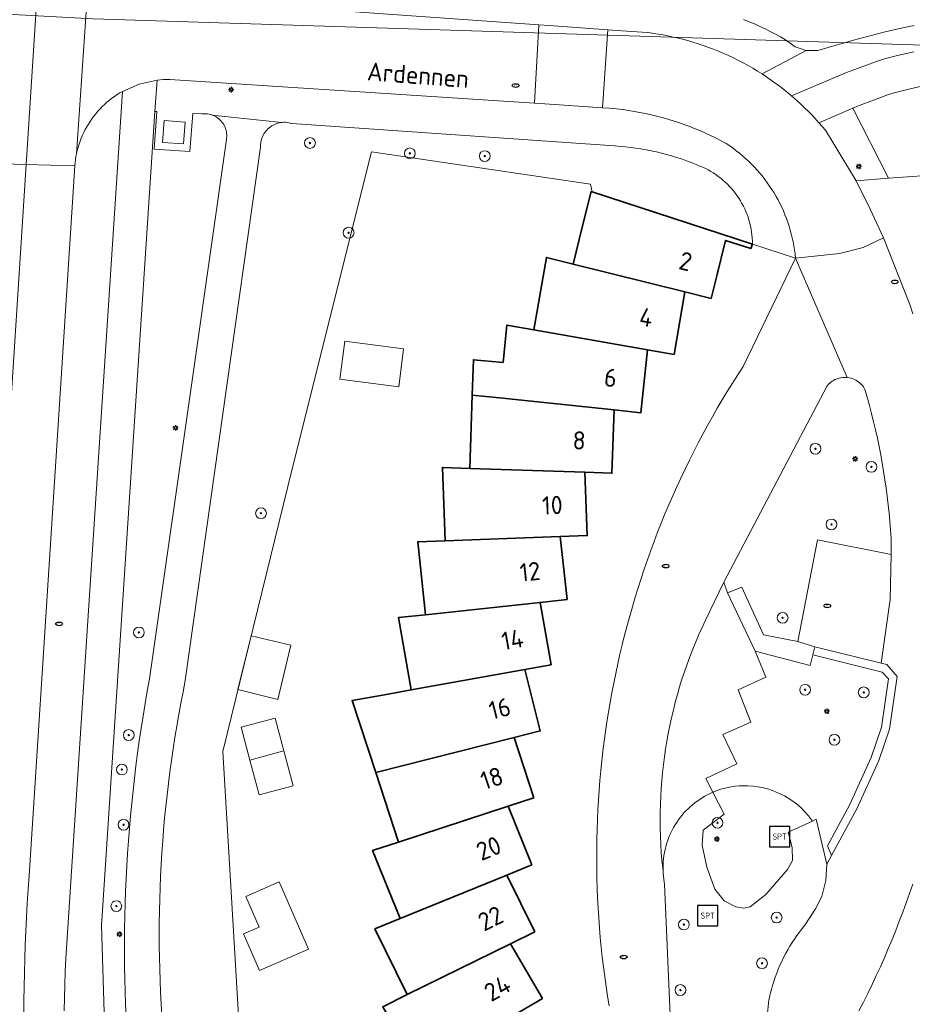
# Model space of a CAD drawing. Header units: metres. Extents: x 152610 to 160096, y 456114 to 462495.
# Tile 512 of 656: x 158068 to 158134, y 460579 to 460652. Entities that reach past the tile are written whole.
import ezdxf
from ezdxf.enums import TextEntityAlignment as Align

# ---------------------------------------------------------------- set-up
doc = ezdxf.new("R2010")
doc.units = ezdxf.units.M
doc.header["$LTSCALE"] = 0.5
doc.layers.get('0').update_dxf_attribs({"linetype": 'CONTINUOUS'})
for name, color, linetype, lineweight in [('B-PV-GR-BOOM-S', 251, 'CONTINUOUS', 25), ('B-PV-GR-HAAG-GV', 251, 'CONTINUOUS', 13), ('B-PV-IE-MEUBILAIR-S', 251, 'CONTINUOUS', 25), ('B-PV-IE-MEUBILAIR_WEGMEUBILAIR-S', 251, 'CONTINUOUS', 25), ('B-PV-KW-KUNSTWERK_DUIKER-G', 251, 'CONTINUOUS', 18), ('B-PV-OG-BEBOUWING-GV', 6, 'CONTINUOUS', 35), ('B-PV-OG-BEBOUWING-T18', 1, 'CONTINUOUS', 18), ('B-PV-OG-BEBOUWING_OVERBOUWING-GV', 251, 'CONTINUOUS', 18), ('B-PV-OG-BEBOUWING_SCHUUR-GV', 251, 'CONTINUOUS', 18), ('B-PV-OG-TERREIN_BEGROEID-GV', 251, 'CONTINUOUS', 18), ('B-PV-OG-TOPOGRAFIE-T18', 1, 'CONTINUOUS', 18), ('B-PV-VH-GESLOTENVERHARDING_ASFALT-GV', 251, 'CONTINUOUS', 18), ('B-PV-VH-GESLOTENVERHARDING_BETON-GV', 251, 'CONTINUOUS', 18), ('B-PV-VH-ONVERHARD_ZAND-GV', 251, 'CONTINUOUS', 18), ('B-PV-VH-OPENVERHARDING_BETONSTRAATSTEEN-GV', 251, 'CONTINUOUS', 18), ('B-PV-VH-OPENVERHARDING_STRAATBAKSTEEN-GV', 251, 'CONTINUOUS', 18), ('B-PV-VH-OPENVERHARDING_TEGEL-GV', 251, 'CONTINUOUS', 18)]:
    doc.layers.add(name, color=color, linetype=linetype, lineweight=lineweight)
doc.styles.add('NLCS-ISO', font='NLCS-ISO.ttf')
doc.styles.add('NLCS-ISO-M750-T18', font='NLCS-ISO.ttf', dxfattribs={"height": 1.35})

# ---------------------------------------------------------------- blocks, each defined once
blk = doc.blocks.new('SIE-MEUBILAIR_PAAL_LICHTMAST-SO')
for points in [[(-0.62, 0), (-1, 0)], [(-0.71, 0.71), (-0.44, 0.44)], [(0, 1), (0, 0.62)], [(0.44, 0.44), (0.71, 0.71)], [(1, 0), (0.62, 0)], [(-0.71, -0.71), (-0.44, -0.44)], [(0, -0.62), (0, -1)], [(0.44, -0.44), (0.71, -0.71)]]:
    blk.add_lwpolyline(points)
blk.add_circle((0, 0), 0.5)
blk = doc.blocks.new('SIE-MEUBILAIR_PUT_RIOOLPUT-SO')
blk.add_ellipse((0, 0), major_axis=(1.25, 0), ratio=0.54)
at = {"style": 'NLCS-ISO'}
blk.add_text('ri', height=0.75, dxfattribs=at).set_placement((-0.04, 0.07), align=Align.MIDDLE_CENTER)
blk = doc.blocks.new('SIE-WEG_SPEELTOESTEL-SO')
at = {"flags": 128}
blk.add_lwpolyline([(-3.75, -3.75), (3.75, -3.75), (3.75, 3.75), (-3.75, 3.75)], close=True, dxfattribs=at)
at = {"style": 'NLCS-ISO'}
blk.add_text('SPT', height=2.25, dxfattribs=at).set_placement((0, 0), align=Align.MIDDLE_CENTER)
blk = doc.blocks.new('SGR-BOOM_GBKN-SO')
at = {"linetype": 'ByBlock', "lineweight": 18}
h = blk.add_hatch(color=0, dxfattribs=at)
h.dxf.hatch_style = 1
edge = h.paths.add_edge_path()
edge.add_arc((0, 0), 0.25, 0, 360)
at = {"color": 0, "linetype": 'ByBlock', "lineweight": 18}
for radius in [2, 0.25]:
    blk.add_circle((0, 0), radius, dxfattribs=at)
at = {"color": 0, "linetype": 'ByBlock', "lineweight": 18, "style": 'NLCS-ISO'}
blk.add_attdef('SOORT', (2.5, 0), '', height=1.5, dxfattribs=at)

msp = doc.modelspace()

# ---------------------------------------------------------------- linework, layer by layer
at = {"layer": 'B-PV-GR-HAAG-GV', "flags": 128}
msp.add_lwpolyline([(158126.939, 460605.492), (158126.8, 460604.897), (158131.947, 460603.628), (158132.396, 460603.114), (158131.877, 460599.54), (158131.125, 460597.308), (158129.52, 460593.774), (158127.888, 460590.779), (158128.19, 460590.058), (158130.067, 460593.501), (158131.694, 460597.084), (158132.473, 460599.397), (158133.041, 460603.304), (158132.28, 460604.174), (158131.852, 460604.28)], close=True, dxfattribs=at)
at = {"layer": 'B-PV-KW-KUNSTWERK_DUIKER-G', "flags": 128}
msp.add_lwpolyline([(158047.943, 460653.344), (158073.525, 460651.973), (158205.819, 460647.775), (158277.576, 460645.578)], dxfattribs=at)
at = {"layer": 'B-PV-OG-BEBOUWING-GV', "flags": 128}
for points in [[(158110.451, 460639.159), (158110.388, 460639.179), (158109.733, 460636.549), (158109.054, 460633.815), (158117.333, 460631.755), (158119.273, 460631.272), (158119.664, 460632.838), (158120.342, 460635.567), (158122.217, 460634.959), (158122.33, 460635.3)], [(158109.054, 460633.815), (158107.09, 460634.304), (158106.151, 460628.956), (158114.553, 460627.483), (158116.522, 460627.138), (158117.333, 460631.755)], [(158101.581, 460624.118), (158103.595, 460623.909), (158112.08, 460623.027), (158114.068, 460622.82), (158114.553, 460627.483), (158106.151, 460628.956), (158104.156, 460629.306), (158103.869, 460626.542), (158101.669, 460626.738)], [(158103.595, 460623.909), (158101.581, 460624.118), (158101.398, 460618.697), (158109.926, 460618.41), (158111.923, 460618.343), (158112.08, 460623.027)], [(158101.398, 460618.697), (158099.376, 460618.765), (158099.575, 460613.339), (158108.099, 460613.652), (158110.096, 460613.725), (158109.926, 460618.41)], [(158108.599, 460608.991), (158108.099, 460613.652), (158099.575, 460613.339), (158097.55, 460613.265), (158098.129, 460607.868), (158106.611, 460608.778)], [(158107.435, 460604.163), (158106.611, 460608.778), (158098.129, 460607.868), (158096.115, 460607.652), (158097.07, 460602.311), (158105.468, 460603.811)], [(158094.439, 460596.197), (158096.402, 460596.692), (158104.675, 460598.777), (158106.614, 460599.266), (158105.468, 460603.811), (158097.07, 460602.311), (158095.076, 460601.954), (158092.691, 460601.527)], [(158106.135, 460594.324), (158104.675, 460598.777), (158096.402, 460596.692), (158094.439, 460596.197), (158096.129, 460591.043), (158104.236, 460593.701)], [(158106.005, 460589.36), (158104.236, 460593.701), (158096.129, 460591.043), (158094.206, 460590.412), (158096.251, 460585.388), (158104.153, 460588.606)], [(158106.22, 460584.399), (158104.153, 460588.606), (158096.251, 460585.388), (158094.377, 460584.625), (158096.769, 460579.756), (158104.426, 460583.518)], [(158106.783, 460579.466), (158104.426, 460583.518), (158096.769, 460579.756), (158094.952, 460578.863), (158097.682, 460574.172), (158105.055, 460578.461)]]:
    msp.add_lwpolyline(points, close=True, dxfattribs=at)
at = {"layer": 'B-PV-OG-BEBOUWING_OVERBOUWING-GV', "flags": 128}
for points in [[(158088.329, 460595.206), (158087.632, 460597.806), (158085.126, 460597.11), (158085.818, 460594.532)], [(158089.46, 460583.133), (158087.299, 460588.097), (158084.81, 460587.013), (158085.796, 460584.749), (158084.65, 460584.25), (158085.826, 460581.55)]]:
    msp.add_lwpolyline(points, close=True, dxfattribs=at)
at = {"layer": 'B-PV-OG-BEBOUWING_SCHUUR-GV', "flags": 128}
for points in [[(158096.505, 460627.552), (158092.143, 460628.12), (158091.774, 460625.29), (158096.137, 460624.722)], [(158088.153, 460605.61), (158085.214, 460606.313), (158084.238, 460602.336), (158087.18, 460601.587)], [(158085.126, 460597.11), (158087.632, 460597.806), (158086.986, 460600.215), (158084.475, 460599.542)]]:
    msp.add_lwpolyline(points, close=True, dxfattribs=at)
at = {"layer": 'B-PV-OG-TERREIN_BEGROEID-GV', "flags": 128}
for points in [[(158121.678, 460651.919), (158122.078, 460651.755), (158122.475, 460651.584), (158122.869, 460651.406), (158123.26, 460651.221), (158123.647, 460651.028), (158124.03, 460650.829), (158124.41, 460650.622), (158124.786, 460650.408), (158125.489, 460649.901), (158126.311, 460649.628), (158127.178, 460649.613), (158128.01, 460649.857), (158128.344, 460649.958), (158129.082, 460650.176), (158129.822, 460650.386), (158130.564, 460650.588), (158131.308, 460650.783), (158132.055, 460650.97), (158132.803, 460651.149), (158133.553, 460651.32), (158134.305, 460651.484)], [(158134.849, 460646.98), (158133.708, 460646.712), (158132.812, 460646.478), (158132.332, 460646.332), (158131.888, 460646.17), (158131.093, 460645.866), (158130.436, 460645.617), (158129.768, 460645.354), (158132.404, 460640.163), (158135.22, 460640.38)], [(158071.372, 460578.547), (158071.389, 460579.519), (158071.415, 460580.489), (158071.448, 460581.46), (158071.49, 460582.43), (158073.175, 460608.175), (158075.69, 460646.597), (158075.486, 460646.479), (158075.287, 460646.354), (158075.091, 460646.222), (158074.901, 460646.084), (158074.715, 460645.939), (158074.534, 460645.789), (158074.358, 460645.632), (158074.188, 460645.469), (158074.023, 460645.3), (158073.865, 460645.126), (158073.712, 460644.947), (158073.565, 460644.763), (158073.425, 460644.574), (158073.291, 460644.38), (158073.164, 460644.182), (158073.044, 460643.979), (158072.93, 460643.773), (158072.824, 460643.562), (158072.725, 460643.349), (158072.633, 460643.132), (158072.549, 460642.912), (158072.472, 460642.689), (158072.403, 460642.464), (158072.341, 460642.237), (158072.288, 460642.008), (158072.281, 460641.976), (158072.242, 460641.777), (158072.204, 460641.544), (158072.173, 460641.31), (158072.153, 460641.099), (158068.78, 460588.58), (158068.705, 460587.55), (158068.638, 460586.52), (158068.579, 460585.489), (158068.528, 460584.458), (158068.485, 460583.426), (158068.45, 460582.394), (158068.423, 460581.362), (158068.404, 460580.33), (158068.393, 460579.298), (158068.39, 460578.265)], [(158075.957, 460578.125), (158075.917, 460579.055), (158075.885, 460579.984), (158075.862, 460580.914), (158075.846, 460581.844), (158075.838, 460582.774), (158075.839, 460583.704), (158075.847, 460584.634), (158075.863, 460585.564), (158075.888, 460586.494), (158075.92, 460587.424), (158075.96, 460588.353), (158076.008, 460589.282), (158076.065, 460590.21), (158076.129, 460591.138), (158076.201, 460592.065), (158076.282, 460592.992), (158076.37, 460593.918), (158076.466, 460594.843), (158076.57, 460595.767), (158076.682, 460596.69), (158076.802, 460597.613), (158076.93, 460598.534), (158077.066, 460599.454), (158077.209, 460600.373), (158077.361, 460601.291), (158077.521, 460602.207), (158077.688, 460603.122), (158080.986, 460626.245), (158083.382, 460643.042), (158083.397, 460643.155), (158083.404, 460643.269), (158083.404, 460643.383), (158083.395, 460643.497), (158083.378, 460643.609), (158083.354, 460643.721), (158083.321, 460643.83), (158083.281, 460643.937), (158083.234, 460644.041), (158083.179, 460644.141), (158083.118, 460644.237), (158083.05, 460644.329), (158082.976, 460644.415), (158082.896, 460644.496), (158082.81, 460644.572), (158082.72, 460644.641), (158082.624, 460644.704), (158082.525, 460644.76), (158082.422, 460644.808), (158082.335, 460644.843), (158082.316, 460644.85), (158082.207, 460644.883), (158082.096, 460644.91), (158081.983, 460644.928), (158081.87, 460644.938), (158081.756, 460644.941), (158081.642, 460644.935), (158081.553, 460644.925), (158080.897, 460644.961), (158080.675, 460642.15), (158078.028, 460642.313), (158078.224, 460645.106), (158078.089, 460645.113), (158076.88, 460626.719), (158074.129, 460584.866), (158074.437, 460575.216)], [(158084.423, 460575.709), (158083.11, 460597.742), (158088.245, 460618.657), (158094.132, 460642.131), (158110.346, 460639.722), (158110.451, 460639.159), (158122.33, 460635.3), (158122.325, 460635.524), (158122.313, 460635.747), (158122.292, 460635.97), (158122.263, 460636.192), (158122.227, 460636.412), (158122.182, 460636.632), (158122.13, 460636.849), (158122.07, 460637.065), (158122.003, 460637.278), (158121.927, 460637.489), (158121.845, 460637.697), (158121.755, 460637.901), (158121.657, 460638.103), (158121.553, 460638.301), (158121.441, 460638.495), (158121.323, 460638.685), (158121.198, 460638.87), (158121.067, 460639.051), (158120.929, 460639.227), (158120.784, 460639.398), (158120.634, 460639.564), (158120.478, 460639.724), (158120.316, 460639.879), (158120.149, 460640.027), (158119.977, 460640.17), (158119.8, 460640.307), (158119.618, 460640.437), (158119.431, 460640.56), (158119.24, 460640.677), (158119.045, 460640.786), (158118.869, 460640.878), (158118.516, 460641.036), (158118.16, 460641.187), (158117.801, 460641.33), (158117.439, 460641.465), (158117.074, 460641.593), (158116.707, 460641.714), (158116.337, 460641.827), (158115.965, 460641.932), (158115.591, 460642.03), (158115.215, 460642.12), (158114.837, 460642.202), (158114.458, 460642.276), (158114.077, 460642.342), (158113.695, 460642.401), (158113.312, 460642.451), (158112.927, 460642.494), (158112.542, 460642.528), (158112.157, 460642.555), (158112.124, 460642.557), (158088.226, 460644.222), (158088.112, 460644.255), (158087.995, 460644.28), (158087.878, 460644.298), (158087.759, 460644.307), (158087.64, 460644.309), (158087.521, 460644.302), (158087.493, 460644.299), (158087.403, 460644.288), (158087.286, 460644.266), (158087.17, 460644.236), (158087.058, 460644.198), (158086.947, 460644.152), (158086.841, 460644.1), (158086.738, 460644.04), (158086.639, 460643.974), (158086.545, 460643.901), (158086.455, 460643.822), (158086.372, 460643.737), (158086.294, 460643.646), (158086.223, 460643.551), (158086.158, 460643.451), (158086.1, 460643.347), (158086.049, 460643.24), (158086.006, 460643.129), (158085.97, 460643.015), (158085.941, 460642.9), (158085.921, 460642.782), (158085.908, 460642.664), (158085.904, 460642.545), (158085.905, 460642.468), (158080.338, 460603.011), (158080.167, 460602.169), (158080.004, 460601.325), (158079.848, 460600.479), (158079.701, 460599.633), (158079.561, 460598.784), (158079.429, 460597.935), (158079.306, 460597.084), (158079.19, 460596.233), (158079.082, 460595.38), (158078.982, 460594.526), (158078.89, 460593.672), (158078.806, 460592.816), (158078.729, 460591.96), (158078.661, 460591.103), (158078.601, 460590.246), (158078.549, 460589.388), (158078.505, 460588.529), (158078.468, 460587.67), (158078.44, 460586.811), (158078.42, 460585.952), (158078.408, 460585.093), (158078.403, 460584.233), (158078.407, 460583.374), (158078.419, 460582.514), (158078.439, 460581.655), (158078.466, 460580.796), (158078.502, 460579.937), (158078.546, 460579.078), (158078.598, 460578.22)], [(158123.34, 460577.4), (158123.55, 460579.36), (158123.582, 460579.512), (158123.653, 460579.822), (158123.733, 460580.13), (158123.819, 460580.435), (158123.914, 460580.739), (158124.016, 460581.04), (158124.126, 460581.338), (158124.243, 460581.634), (158124.367, 460581.926), (158124.499, 460582.215), (158124.639, 460582.501), (158124.785, 460582.783), (158124.938, 460583.061), (158125.098, 460583.336), (158125.265, 460583.606), (158125.439, 460583.872), (158125.62, 460584.134), (158125.807, 460584.391), (158126, 460584.643), (158126.2, 460584.89), (158126.99, 460586.11), (158127.457, 460587.016), (158127.769, 460588.195), (158127.838, 460589.412), (158127.046, 460592.732), (158126.769, 460592.604), (158126.765, 460592.602), (158124.972, 460591.77), (158125.263, 460590.646), (158125.305, 460589.674), (158124.927, 460589.025), (158123.333, 460587.169), (158122.155, 460586.249), (158121.698, 460586.151), (158121.106, 460586.263), (158120.247, 460586.698), (158119.557, 460587.572), (158118.959, 460589.19), (158118.609, 460590.809), (158118.681, 460591.915), (158120.239, 460593.104), (158119.391, 460594.727), (158119.19, 460594.637), (158118.992, 460594.539), (158118.799, 460594.435), (158118.609, 460594.323), (158118.423, 460594.205), (158118.242, 460594.08), (158118.065, 460593.948), (158117.893, 460593.81), (158117.726, 460593.666), (158117.565, 460593.516), (158117.409, 460593.361), (158117.259, 460593.199), (158117.115, 460593.033), (158116.977, 460592.861), (158116.845, 460592.684), (158116.72, 460592.503), (158116.602, 460592.317), (158116.49, 460592.127), (158116.385, 460591.933), (158116.288, 460591.736), (158116.198, 460591.535), (158116.115, 460591.331), (158116.039, 460591.124), (158115.971, 460590.914), (158115.911, 460590.703), (158115.858, 460590.488), (158115.814, 460590.273), (158115.777, 460590.056), (158115.748, 460589.837), (158115.727, 460589.618), (158115.714, 460589.398), (158115.709, 460589.178), (158115.712, 460588.957), (158115.718, 460588.832), (158115.722, 460588.738), (158115.741, 460588.518), (158115.768, 460588.299), (158115.803, 460588.082), (158115.83, 460587.94), (158116.25, 460578.25)]]:
    msp.add_lwpolyline(points, dxfattribs=at)
msp.add_lwpolyline([(158129.335, 460625.429), (158129.22, 460625.436), (158129.104, 460625.435), (158128.989, 460625.427), (158128.874, 460625.41), (158128.762, 460625.386), (158128.65, 460625.353), (158128.542, 460625.313), (158128.437, 460625.266), (158128.335, 460625.212), (158128.237, 460625.15), (158128.143, 460625.082), (158128.055, 460625.008), (158127.972, 460624.928), (158127.894, 460624.842), (158127.86, 460624.8), (158120.218, 460610.268), (158120.482, 460609.479), (158121.545, 460609.916), (158123.153, 460606.381), (158125.68, 460605.9), (158127.15, 460613.4), (158132.6, 460612.33), (158132.59, 460613.52), (158132.549, 460614.143), (158132.501, 460614.765), (158132.445, 460615.386), (158132.38, 460616.007), (158132.308, 460616.627), (158132.228, 460617.246), (158132.14, 460617.863), (158132.043, 460618.48), (158131.94, 460619.095), (158131.828, 460619.709), (158131.708, 460620.322), (158131.58, 460620.933), (158131.445, 460621.542), (158131.302, 460622.149), (158131.151, 460622.755), (158130.992, 460623.358), (158130.826, 460623.96), (158130.66, 460624.53), (158130.604, 460624.631), (158130.541, 460624.728), (158130.471, 460624.82), (158130.395, 460624.907), (158130.313, 460624.989), (158130.226, 460625.064), (158130.134, 460625.134), (158130.037, 460625.197), (158129.936, 460625.253), (158129.832, 460625.302), (158129.724, 460625.344), (158129.613, 460625.378), (158129.501, 460625.405), (158129.387, 460625.423)], close=True, dxfattribs=at)
at = {"layer": 'B-PV-VH-GESLOTENVERHARDING_ASFALT-GV', "flags": 128}
msp.add_lwpolyline([(158083.45, 460814.75), (158079.96, 460814.893), (158075.786, 460749.998), (158075.559, 460749.886), (158068.554, 460641.192), (158072.153, 460641.099), (158072.173, 460641.31), (158072.204, 460641.544), (158072.242, 460641.777), (158072.281, 460641.976), (158073.469, 460659.354), (158073.458, 460659.43), (158073.429, 460659.669), (158073.408, 460659.909), (158073.395, 460660.149), (158073.39, 460660.39), (158073.52, 460661.85), (158073.77, 460666.06), (158079.245, 460750), (158082.18, 460794.97), (158082.182, 460795.013), (158082.197, 460795.24), (158082.198, 460795.252), (158082.867, 460804.497)], close=True, dxfattribs=at)
for points in [[(158066.175, 460660.058), (158064.88, 460642.993), (158064.936, 460642.752), (158064.985, 460642.51), (158065.025, 460642.266), (158065.057, 460642.021), (158065.082, 460641.775), (158065.098, 460641.528), (158065.107, 460641.281), (158068.554, 460641.192), (158075.559, 460749.886)], [(158088.712, 460652.778), (158106.502, 460651.519), (158107.27, 460651.465), (158111.614, 460651.157), (158112.652, 460651.084), (158114.538, 460650.951), (158114.769, 460650.921), (158115.168, 460650.864), (158115.567, 460650.798), (158115.964, 460650.724), (158116.36, 460650.643), (158116.754, 460650.554), (158117.146, 460650.457), (158117.536, 460650.352), (158117.924, 460650.24), (158118.309, 460650.119), (158118.693, 460649.992), (158119.073, 460649.856), (158119.451, 460649.714), (158119.826, 460649.563), (158120.198, 460649.405), (158120.567, 460649.24), (158120.932, 460649.068), (158121.294, 460648.889), (158121.652, 460648.702), (158122.006, 460648.509), (158122.357, 460648.308), (158122.704, 460648.1), (158123.046, 460647.886), (158126.311, 460649.628), (158125.489, 460649.901), (158124.786, 460650.408), (158124.41, 460650.622), (158124.03, 460650.829), (158123.647, 460651.028), (158123.26, 460651.221), (158122.869, 460651.406), (158122.475, 460651.584), (158122.078, 460651.755), (158121.678, 460651.919)], [(158134.305, 460651.484), (158133.553, 460651.32), (158132.803, 460651.149), (158132.055, 460650.97), (158131.308, 460650.783), (158130.564, 460650.588), (158129.822, 460650.386), (158129.082, 460650.176), (158128.344, 460649.958), (158128.01, 460649.857), (158127.178, 460649.613), (158126.311, 460649.628), (158123.046, 460647.886), (158124.506, 460646.859), (158125.212, 460646.263), (158129.297, 460647.989), (158130.114, 460648.289), (158130.973, 460648.618), (158131.505, 460648.806), (158132.103, 460648.994), (158133.079, 460649.249), (158134.284, 460649.532)], [(158134.284, 460649.532), (158133.079, 460649.249), (158132.103, 460648.994), (158131.505, 460648.806), (158130.973, 460648.618), (158130.114, 460648.289), (158129.297, 460647.989), (158125.212, 460646.263), (158125.87, 460645.708), (158126.804, 460644.79), (158127.252, 460644.276), (158129.768, 460645.354), (158130.436, 460645.617), (158131.093, 460645.866), (158131.888, 460646.17), (158132.332, 460646.332), (158132.812, 460646.478), (158133.708, 460646.712), (158134.849, 460646.98)], [(158074.437, 460575.216), (158074.129, 460584.866), (158076.88, 460626.719), (158078.089, 460645.113), (158078.242, 460647.429), (158076.926, 460647.137), (158075.69, 460646.597), (158073.175, 460608.175), (158071.49, 460582.43), (158071.448, 460581.46), (158071.415, 460580.489), (158071.389, 460579.519), (158071.372, 460578.547)], [(158078.598, 460578.22), (158078.546, 460579.078), (158078.502, 460579.937), (158078.466, 460580.796), (158078.439, 460581.655), (158078.419, 460582.514), (158078.407, 460583.374), (158078.403, 460584.233), (158078.408, 460585.093), (158078.42, 460585.952), (158078.44, 460586.811), (158078.468, 460587.67), (158078.505, 460588.529), (158078.549, 460589.388), (158078.601, 460590.246), (158078.661, 460591.103), (158078.729, 460591.96), (158078.806, 460592.816), (158078.89, 460593.672), (158078.982, 460594.526), (158079.082, 460595.38), (158079.19, 460596.233), (158079.306, 460597.084), (158079.429, 460597.935), (158079.561, 460598.784), (158079.701, 460599.633), (158079.848, 460600.479), (158080.004, 460601.325), (158080.167, 460602.169), (158080.338, 460603.011), (158085.905, 460642.468), (158085.904, 460642.545), (158085.908, 460642.664), (158085.921, 460642.782), (158085.941, 460642.9), (158085.97, 460643.015), (158086.006, 460643.129), (158086.049, 460643.24), (158086.1, 460643.347), (158086.158, 460643.451), (158086.223, 460643.551), (158086.294, 460643.646), (158086.372, 460643.737), (158086.455, 460643.822), (158086.545, 460643.901), (158086.639, 460643.974), (158086.738, 460644.04), (158086.841, 460644.1), (158086.947, 460644.152), (158087.058, 460644.198), (158087.17, 460644.236), (158087.286, 460644.266), (158087.403, 460644.288), (158087.493, 460644.299), (158082.335, 460644.843), (158082.422, 460644.808), (158082.525, 460644.76), (158082.624, 460644.704), (158082.72, 460644.641), (158082.81, 460644.572), (158082.896, 460644.496), (158082.976, 460644.415), (158083.05, 460644.329), (158083.118, 460644.237), (158083.179, 460644.141), (158083.234, 460644.041), (158083.281, 460643.937), (158083.321, 460643.83), (158083.354, 460643.721), (158083.378, 460643.609), (158083.395, 460643.497), (158083.404, 460643.383), (158083.404, 460643.269), (158083.397, 460643.155), (158083.382, 460643.042), (158080.986, 460626.245), (158077.688, 460603.122), (158077.521, 460602.207), (158077.361, 460601.291), (158077.209, 460600.373), (158077.066, 460599.454), (158076.93, 460598.534), (158076.802, 460597.613), (158076.682, 460596.69), (158076.57, 460595.767), (158076.466, 460594.843), (158076.37, 460593.918), (158076.282, 460592.992), (158076.201, 460592.065), (158076.129, 460591.138), (158076.065, 460590.21), (158076.008, 460589.282), (158075.96, 460588.353), (158075.92, 460587.424), (158075.888, 460586.494), (158075.863, 460585.564), (158075.847, 460584.634), (158075.839, 460583.704), (158075.838, 460582.774), (158075.846, 460581.844), (158075.862, 460580.914), (158075.885, 460579.984), (158075.917, 460579.055), (158075.957, 460578.125)], [(158065.23, 460589.625), (158068.554, 460641.192), (158065.107, 460641.281)], [(158068.39, 460578.265), (158068.393, 460579.298), (158068.404, 460580.33), (158068.423, 460581.362), (158068.45, 460582.394), (158068.485, 460583.426), (158068.528, 460584.458), (158068.579, 460585.489), (158068.638, 460586.52), (158068.705, 460587.55), (158068.78, 460588.58), (158072.153, 460641.099), (158068.554, 460641.192), (158065.23, 460589.625)]]:
    msp.add_lwpolyline(points, dxfattribs=at)
at = {"layer": 'B-PV-VH-GESLOTENVERHARDING_BETON-GV', "flags": 128}
msp.add_lwpolyline([(158078.76, 460644.44), (158078.64, 460642.819), (158080.212, 460642.71), (158080.328, 460644.324)], close=True, dxfattribs=at)
at = {"layer": 'B-PV-VH-ONVERHARD_ZAND-GV', "flags": 128}
for points in [[(158126.939, 460605.492), (158126.8, 460604.897), (158131.947, 460603.628), (158132.396, 460603.114), (158131.877, 460599.54), (158131.125, 460597.308), (158129.52, 460593.774), (158127.888, 460590.779), (158128.19, 460590.058), (158130.067, 460593.501), (158131.694, 460597.084), (158132.473, 460599.397), (158133.041, 460603.304), (158132.28, 460604.174), (158131.852, 460604.28)], [(158126.765, 460592.602), (158126.483, 460592.977), (158126.205, 460593.295), (158125.906, 460593.593), (158125.587, 460593.87), (158125.162, 460594.183), (158124.712, 460594.458), (158124.045, 460594.776), (158123.547, 460594.952), (158123.14, 460595.061), (158122.725, 460595.142), (158122.411, 460595.183), (158121.99, 460595.212), (158121.673, 460595.215), (158121.356, 460595.202), (158121.041, 460595.172), (158120.624, 460595.106), (158119.988, 460594.968), (158119.391, 460594.727), (158120.239, 460593.104), (158118.681, 460591.915), (158118.609, 460590.809), (158118.959, 460589.19), (158119.557, 460587.572), (158120.247, 460586.698), (158121.106, 460586.263), (158121.698, 460586.151), (158122.155, 460586.249), (158123.333, 460587.169), (158124.927, 460589.025), (158125.305, 460589.674), (158125.263, 460590.646), (158124.972, 460591.77)]]:
    msp.add_lwpolyline(points, close=True, dxfattribs=at)
at = {"layer": 'B-PV-VH-OPENVERHARDING_BETONSTRAATSTEEN-GV', "flags": 128}
msp.add_lwpolyline([(158073.469, 460659.354), (158072.281, 460641.976), (158072.288, 460642.008), (158072.341, 460642.237), (158072.403, 460642.464), (158072.472, 460642.689), (158072.549, 460642.912), (158072.633, 460643.132), (158072.725, 460643.349), (158072.824, 460643.562), (158072.93, 460643.773), (158073.044, 460643.979), (158073.164, 460644.182), (158073.291, 460644.38), (158073.425, 460644.574), (158073.565, 460644.763), (158073.712, 460644.947), (158073.865, 460645.126), (158074.023, 460645.3), (158074.188, 460645.469), (158074.358, 460645.632), (158074.534, 460645.789), (158074.715, 460645.939), (158074.901, 460646.084), (158075.091, 460646.222), (158075.287, 460646.354), (158075.486, 460646.479), (158075.69, 460646.597), (158076.926, 460647.137), (158078.242, 460647.429), (158078.715, 460647.47), (158079.189, 460647.48), (158106.199, 460645.713), (158106.502, 460651.519), (158088.712, 460652.778)], dxfattribs=at)
for points in [[(158106.502, 460651.519), (158106.199, 460645.713), (158106.967, 460645.663), (158111.218, 460645.384), (158111.614, 460651.157), (158107.27, 460651.465)], [(158123.046, 460647.886), (158122.704, 460648.1), (158122.357, 460648.308), (158122.006, 460648.509), (158121.652, 460648.702), (158121.294, 460648.889), (158120.932, 460649.068), (158120.567, 460649.24), (158120.198, 460649.405), (158119.826, 460649.563), (158119.451, 460649.714), (158119.073, 460649.856), (158118.693, 460649.992), (158118.309, 460650.119), (158117.924, 460650.24), (158117.536, 460650.352), (158117.146, 460650.457), (158116.754, 460650.554), (158116.36, 460650.643), (158115.964, 460650.724), (158115.567, 460650.798), (158115.168, 460650.864), (158114.769, 460650.921), (158114.538, 460650.951), (158112.652, 460651.084), (158111.614, 460651.157), (158111.218, 460645.384), (158111.721, 460645.344), (158112.255, 460645.3), (158112.476, 460645.275), (158112.888, 460645.223), (158113.299, 460645.163), (158113.708, 460645.095), (158114.116, 460645.019), (158114.523, 460644.936), (158114.928, 460644.844), (158115.331, 460644.745), (158115.732, 460644.638), (158116.131, 460644.523), (158116.528, 460644.401), (158116.922, 460644.271), (158117.314, 460644.133), (158117.703, 460643.988), (158118.089, 460643.835), (158118.472, 460643.675), (158118.852, 460643.508), (158119.228, 460643.333), (158119.602, 460643.151), (158119.971, 460642.962), (158120.337, 460642.766), (158120.394, 460642.729), (158120.645, 460642.562), (158120.891, 460642.389), (158121.132, 460642.208), (158121.368, 460642.022), (158121.6, 460641.829), (158121.826, 460641.63), (158122.047, 460641.426), (158122.262, 460641.215), (158122.472, 460640.999), (158122.676, 460640.777), (158122.873, 460640.55), (158123.065, 460640.318), (158123.251, 460640.081), (158123.43, 460639.839), (158123.602, 460639.592), (158123.769, 460639.341), (158123.928, 460639.086), (158124.08, 460638.826), (158124.226, 460638.562), (158124.364, 460638.295), (158124.496, 460638.024), (158124.62, 460637.75), (158124.736, 460637.472), (158124.846, 460637.191), (158124.948, 460636.908), (158125.042, 460636.622), (158125.129, 460636.334), (158125.207, 460636.043), (158125.279, 460635.751), (158125.342, 460635.456), (158125.398, 460635.16), (158125.445, 460634.863), (158125.485, 460634.564), (158125.517, 460634.265), (158128.778, 460634.608), (158130.539, 460635.056), (158132.038, 460635.753), (158131.055, 460637.883), (158129.998, 460639.977), (158127.731, 460643.728), (158127.252, 460644.276), (158126.804, 460644.79), (158125.87, 460645.708), (158125.212, 460646.263), (158124.506, 460646.859)], [(158129.998, 460639.977), (158132.404, 460640.163), (158129.768, 460645.354), (158127.252, 460644.276), (158127.731, 460643.728)]]:
    msp.add_lwpolyline(points, close=True, dxfattribs=at)
at = {"layer": 'B-PV-VH-OPENVERHARDING_STRAATBAKSTEEN-GV', "flags": 128}
for points in [[(158134.209, 460630.141), (158133.974, 460630.83), (158132.038, 460635.753), (158130.539, 460635.056), (158128.778, 460634.608), (158125.517, 460634.265), (158129.335, 460625.429), (158129.387, 460625.423), (158129.501, 460625.405), (158129.613, 460625.378), (158129.724, 460625.344), (158129.832, 460625.302), (158129.936, 460625.253), (158130.037, 460625.197), (158130.134, 460625.134), (158130.226, 460625.064), (158130.313, 460624.989), (158130.395, 460624.907), (158130.471, 460624.82), (158130.541, 460624.728), (158130.604, 460624.631), (158130.66, 460624.53), (158130.826, 460623.96), (158130.992, 460623.358), (158131.151, 460622.755), (158131.302, 460622.149), (158131.445, 460621.542), (158131.58, 460620.933), (158131.708, 460620.322), (158131.828, 460619.709), (158131.94, 460619.095), (158132.043, 460618.48), (158132.14, 460617.863), (158132.228, 460617.246), (158132.308, 460616.627), (158132.38, 460616.007), (158132.445, 460615.386), (158132.501, 460614.765), (158132.549, 460614.143), (158132.59, 460613.52), (158132.6, 460612.33), (158132.52, 460609.006), (158131.852, 460604.28), (158132.28, 460604.174), (158133.041, 460603.304), (158132.473, 460599.397), (158131.694, 460597.084), (158130.067, 460593.501), (158128.19, 460590.058), (158127.838, 460589.412), (158127.769, 460588.195), (158127.457, 460587.016), (158126.99, 460586.11), (158126.2, 460584.89), (158126, 460584.643), (158125.807, 460584.391), (158125.62, 460584.134), (158125.439, 460583.872), (158125.265, 460583.606), (158125.098, 460583.336), (158124.938, 460583.061), (158124.785, 460582.783), (158124.639, 460582.501), (158124.499, 460582.215), (158124.367, 460581.926), (158124.243, 460581.634), (158124.126, 460581.338), (158124.016, 460581.04), (158123.914, 460580.739), (158123.819, 460580.435), (158123.733, 460580.13), (158123.653, 460579.822), (158123.582, 460579.512), (158123.55, 460579.36), (158123.34, 460577.4)], [(158116.25, 460578.25), (158115.83, 460587.94), (158115.803, 460588.082), (158115.768, 460588.299), (158115.741, 460588.518), (158115.722, 460588.738), (158115.718, 460588.832), (158115.686, 460589.11), (158115.629, 460589.697), (158115.582, 460590.285), (158115.545, 460590.874), (158115.519, 460591.463), (158115.503, 460592.052), (158115.497, 460592.642), (158115.501, 460593.231), (158115.515, 460593.821), (158115.539, 460594.41), (158115.574, 460594.999), (158115.618, 460595.587), (158115.673, 460596.174), (158115.738, 460596.76), (158115.813, 460597.345), (158115.898, 460597.928), (158115.993, 460598.51), (158116.098, 460599.09), (158116.214, 460599.668), (158116.339, 460600.245), (158116.474, 460600.819), (158116.619, 460601.39), (158116.773, 460601.959), (158116.938, 460602.525), (158117.112, 460603.089), (158117.296, 460603.649), (158117.49, 460604.206), (158117.693, 460604.759), (158117.905, 460605.309), (158118.128, 460605.856), (158118.359, 460606.398), (158118.6, 460606.936), (158118.85, 460607.47), (158120.218, 460610.268), (158127.86, 460624.8), (158127.894, 460624.842), (158127.972, 460624.928), (158128.055, 460625.008), (158128.143, 460625.082), (158128.237, 460625.15), (158128.335, 460625.212), (158128.437, 460625.266), (158128.542, 460625.313), (158128.65, 460625.353), (158128.762, 460625.386), (158128.874, 460625.41), (158128.989, 460625.427), (158129.104, 460625.435), (158129.22, 460625.436), (158129.335, 460625.429), (158125.517, 460634.265), (158121.635, 460626.241), (158121.239, 460625.63), (158120.85, 460625.015), (158120.468, 460624.396), (158120.093, 460623.773), (158119.725, 460623.145), (158119.363, 460622.514), (158119.008, 460621.878), (158118.661, 460621.239), (158118.32, 460620.596), (158117.987, 460619.949), (158117.661, 460619.298), (158117.342, 460618.644), (158117.03, 460617.987), (158116.725, 460617.326), (158116.428, 460616.662), (158116.138, 460615.995), (158115.855, 460615.324), (158115.58, 460614.651), (158115.312, 460613.974), (158115.051, 460613.295), (158114.798, 460612.612), (158114.553, 460611.927), (158114.315, 460611.24), (158114.085, 460610.549), (158113.862, 460609.856), (158113.647, 460609.161), (158113.44, 460608.464), (158113.24, 460607.764), (158113.048, 460607.062), (158112.863, 460606.358), (158112.687, 460605.652), (158112.518, 460604.944), (158112.357, 460604.235), (158112.204, 460603.523), (158112.059, 460602.81), (158111.921, 460602.096), (158111.791, 460601.38), (158111.67, 460600.662), (158111.556, 460599.944), (158111.45, 460599.224), (158111.352, 460598.503), (158111.262, 460597.781), (158111.18, 460597.058), (158111.105, 460596.334), (158111.039, 460595.609), (158110.981, 460594.884), (158110.931, 460594.158), (158110.888, 460593.431), (158110.854, 460592.704), (158110.828, 460591.977), (158110.809, 460591.25), (158110.799, 460590.522), (158110.797, 460589.795), (158110.802, 460589.067), (158110.816, 460588.339), (158110.838, 460587.612), (158110.867, 460586.885), (158110.905, 460586.158), (158110.951, 460585.432), (158111.004, 460584.706), (158111.066, 460583.981), (158111.135, 460583.257), (158111.213, 460582.533), (158111.298, 460581.811), (158111.392, 460581.089), (158111.493, 460580.368), (158111.602, 460579.649), (158111.72, 460578.931)], [(158130.216, 460578.547), (158130.547, 460579.195), (158130.872, 460579.847), (158131.189, 460580.503), (158131.499, 460581.162), (158131.802, 460581.824), (158132.097, 460582.49), (158132.385, 460583.159), (158132.666, 460583.83), (158132.94, 460584.505), (158133.205, 460585.183), (158133.464, 460585.864), (158133.715, 460586.548), (158133.959, 460587.234), (158134.194, 460587.923)]]:
    msp.add_lwpolyline(points, dxfattribs=at)
for points in [[(158132.6, 460612.33), (158127.15, 460613.4), (158125.68, 460605.9), (158126.939, 460605.492), (158131.852, 460604.28), (158132.52, 460609.006)], [(158120.482, 460609.479), (158120.218, 460610.268), (158118.85, 460607.47), (158118.6, 460606.936), (158118.359, 460606.398), (158118.128, 460605.856), (158117.905, 460605.309), (158117.693, 460604.759), (158117.49, 460604.206), (158117.296, 460603.649), (158117.112, 460603.089), (158116.938, 460602.525), (158116.773, 460601.959), (158116.619, 460601.39), (158116.474, 460600.819), (158116.339, 460600.245), (158116.214, 460599.668), (158116.098, 460599.09), (158115.993, 460598.51), (158115.898, 460597.928), (158115.813, 460597.345), (158115.738, 460596.76), (158115.673, 460596.174), (158115.618, 460595.587), (158115.574, 460594.999), (158115.539, 460594.41), (158115.515, 460593.821), (158115.501, 460593.231), (158115.497, 460592.642), (158115.503, 460592.052), (158115.519, 460591.463), (158115.545, 460590.874), (158115.582, 460590.285), (158115.629, 460589.697), (158115.686, 460589.11), (158115.718, 460588.832), (158115.712, 460588.957), (158115.709, 460589.178), (158115.714, 460589.398), (158115.727, 460589.618), (158115.748, 460589.837), (158115.777, 460590.056), (158115.814, 460590.273), (158115.858, 460590.488), (158115.911, 460590.703), (158115.971, 460590.914), (158116.039, 460591.124), (158116.115, 460591.331), (158116.198, 460591.535), (158116.288, 460591.736), (158116.385, 460591.933), (158116.49, 460592.127), (158116.602, 460592.317), (158116.72, 460592.503), (158116.845, 460592.684), (158116.977, 460592.861), (158117.115, 460593.033), (158117.259, 460593.199), (158117.409, 460593.361), (158117.565, 460593.516), (158117.726, 460593.666), (158117.893, 460593.81), (158118.065, 460593.948), (158118.242, 460594.08), (158118.423, 460594.205), (158118.609, 460594.323), (158118.799, 460594.435), (158118.992, 460594.539), (158119.19, 460594.637), (158119.391, 460594.727), (158118.889, 460595.76), (158121.184, 460596.836), (158120.146, 460599.008), (158122.221, 460599.918), (158121.28, 460602.316), (158123.321, 460603.256), (158122.537, 460605.183)], [(158125.68, 460605.9), (158123.153, 460606.381), (158121.545, 460609.916), (158120.482, 460609.479), (158122.537, 460605.183), (158126.614, 460604.102), (158126.8, 460604.897), (158126.939, 460605.492)]]:
    msp.add_lwpolyline(points, close=True, dxfattribs=at)
at = {"layer": 'B-PV-VH-OPENVERHARDING_TEGEL-GV', "flags": 128}
for points in [[(158112.476, 460645.275), (158112.255, 460645.3), (158111.721, 460645.344), (158111.218, 460645.384), (158106.967, 460645.663), (158106.199, 460645.713), (158079.189, 460647.48), (158078.715, 460647.47), (158078.242, 460647.429), (158078.089, 460645.113), (158078.224, 460645.106), (158078.028, 460642.313), (158080.675, 460642.15), (158080.897, 460644.961), (158081.553, 460644.925), (158081.642, 460644.935), (158081.756, 460644.941), (158081.87, 460644.938), (158081.983, 460644.928), (158082.096, 460644.91), (158082.207, 460644.883), (158082.316, 460644.85), (158082.335, 460644.843), (158087.493, 460644.299), (158087.521, 460644.302), (158087.64, 460644.309), (158087.759, 460644.307), (158087.878, 460644.298), (158087.995, 460644.28), (158088.112, 460644.255), (158088.226, 460644.222), (158112.124, 460642.557), (158112.157, 460642.555), (158112.542, 460642.528), (158112.927, 460642.494), (158113.312, 460642.451), (158113.695, 460642.401), (158114.077, 460642.342), (158114.458, 460642.276), (158114.837, 460642.202), (158115.215, 460642.12), (158115.591, 460642.03), (158115.965, 460641.932), (158116.337, 460641.827), (158116.707, 460641.714), (158117.074, 460641.593), (158117.439, 460641.465), (158117.801, 460641.33), (158118.16, 460641.187), (158118.516, 460641.036), (158118.869, 460640.878), (158119.045, 460640.786), (158119.24, 460640.677), (158119.431, 460640.56), (158119.618, 460640.437), (158119.8, 460640.307), (158119.977, 460640.17), (158120.149, 460640.027), (158120.316, 460639.879), (158120.478, 460639.724), (158120.634, 460639.564), (158120.784, 460639.398), (158120.929, 460639.227), (158121.067, 460639.051), (158121.198, 460638.87), (158121.323, 460638.685), (158121.441, 460638.495), (158121.553, 460638.301), (158121.657, 460638.103), (158121.755, 460637.901), (158121.845, 460637.697), (158121.927, 460637.489), (158122.003, 460637.278), (158122.07, 460637.065), (158122.13, 460636.849), (158122.182, 460636.632), (158122.227, 460636.412), (158122.263, 460636.192), (158122.292, 460635.97), (158122.313, 460635.747), (158122.325, 460635.524), (158122.33, 460635.3), (158125.517, 460634.265), (158125.485, 460634.564), (158125.445, 460634.863), (158125.398, 460635.16), (158125.342, 460635.456), (158125.279, 460635.751), (158125.207, 460636.043), (158125.129, 460636.334), (158125.042, 460636.622), (158124.948, 460636.908), (158124.846, 460637.191), (158124.736, 460637.472), (158124.62, 460637.75), (158124.496, 460638.024), (158124.364, 460638.295), (158124.226, 460638.562), (158124.08, 460638.826), (158123.928, 460639.086), (158123.769, 460639.341), (158123.602, 460639.592), (158123.43, 460639.839), (158123.251, 460640.081), (158123.065, 460640.318), (158122.873, 460640.55), (158122.676, 460640.777), (158122.472, 460640.999), (158122.262, 460641.215), (158122.047, 460641.426), (158121.826, 460641.63), (158121.6, 460641.829), (158121.368, 460642.022), (158121.132, 460642.208), (158120.891, 460642.389), (158120.645, 460642.562), (158120.394, 460642.729), (158120.337, 460642.766), (158119.971, 460642.962), (158119.602, 460643.151), (158119.228, 460643.333), (158118.852, 460643.508), (158118.472, 460643.675), (158118.089, 460643.835), (158117.703, 460643.988), (158117.314, 460644.133), (158116.922, 460644.271), (158116.528, 460644.401), (158116.131, 460644.523), (158115.732, 460644.638), (158115.331, 460644.745), (158114.928, 460644.844), (158114.523, 460644.936), (158114.116, 460645.019), (158113.708, 460645.095), (158113.299, 460645.163), (158112.888, 460645.223)], [(158078.76, 460644.44), (158080.328, 460644.324), (158080.212, 460642.71), (158078.64, 460642.819)], [(158119.391, 460594.727), (158119.988, 460594.968), (158120.624, 460595.106), (158121.041, 460595.172), (158121.356, 460595.202), (158121.673, 460595.215), (158121.99, 460595.212), (158122.411, 460595.183), (158122.725, 460595.142), (158123.14, 460595.061), (158123.547, 460594.952), (158124.045, 460594.776), (158124.712, 460594.458), (158125.162, 460594.183), (158125.587, 460593.87), (158125.906, 460593.593), (158126.205, 460593.295), (158126.483, 460592.977), (158126.765, 460592.602), (158126.769, 460592.604), (158127.046, 460592.732), (158127.838, 460589.412), (158128.19, 460590.058), (158127.888, 460590.779), (158129.52, 460593.774), (158131.125, 460597.308), (158131.877, 460599.54), (158132.396, 460603.114), (158131.947, 460603.628), (158126.8, 460604.897), (158126.614, 460604.102), (158122.537, 460605.183), (158123.321, 460603.256), (158121.28, 460602.316), (158122.221, 460599.918), (158120.146, 460599.008), (158121.184, 460596.836), (158118.889, 460595.76)]]:
    msp.add_lwpolyline(points, close=True, dxfattribs=at)

# ---------------------------------------------------------------- block references
at = {"layer": 'B-PV-GR-BOOM-S', "xscale": 0.2, "yscale": 0.2, "zscale": 0.2}
for p in [(158089.566, 460642.777), (158096.966, 460642.012), (158102.511, 460641.809), (158092.431, 460636.139), (158126.993, 460620.151), (158131.14, 460618.811), (158085.94, 460615.379), (158128.182, 460614.551), (158124.564, 460607.639), (158076.902, 460606.557), (158126.231, 460602.315), (158130.57, 460602.124), (158076.15, 460598.967), (158128.4, 460598.615), (158075.64, 460596.415), (158075.767, 460592.332), (158119.742, 460592.473), (158075.231, 460586.305), (158124.122, 460585.46), (158117.253, 460584.944), (158123.038, 460582.079), (158116.998, 460580.096)]:
    msp.add_blockref('SGR-BOOM_GBKN-SO', p, dxfattribs=at)
at = {"layer": 'B-PV-IE-MEUBILAIR-S', "xscale": 0.2, "yscale": 0.2, "zscale": 0.2}
for name, p in [('SIE-MEUBILAIR_PAAL_LICHTMAST-SO', (158083.724, 460646.722)), ('SIE-MEUBILAIR_PUT_RIOOLPUT-SO', (158104.8, 460647.03)), ('SIE-MEUBILAIR_PAAL_LICHTMAST-SO', (158130.202, 460641.041)), ('SIE-MEUBILAIR_PUT_RIOOLPUT-SO', (158132.87, 460632.5)), ('SIE-MEUBILAIR_PAAL_LICHTMAST-SO', (158079.611, 460621.692)), ('SIE-MEUBILAIR_PAAL_LICHTMAST-SO', (158129.939, 460619.405)), ('SIE-MEUBILAIR_PUT_RIOOLPUT-SO', (158115.91, 460611.47)), ('SIE-MEUBILAIR_PUT_RIOOLPUT-SO', (158127.871, 460608.523)), ('SIE-MEUBILAIR_PUT_RIOOLPUT-SO', (158070.993, 460607.19)), ('SIE-MEUBILAIR_PAAL_LICHTMAST-SO', (158127.833, 460600.726)), ('SIE-MEUBILAIR_PAAL_LICHTMAST-SO', (158119.691, 460591.271)), ('SIE-MEUBILAIR_PAAL_LICHTMAST-SO', (158075.457, 460584.234)), ('SIE-MEUBILAIR_PUT_RIOOLPUT-SO', (158112.8, 460582.54))]:
    msp.add_blockref(name, p, dxfattribs=at)
at = {"layer": 'B-PV-IE-MEUBILAIR_WEGMEUBILAIR-S', "xscale": 0.2, "yscale": 0.2, "zscale": 0.2}
for p in [(158124.338, 460591.455), (158119.013, 460585.599)]:
    msp.add_blockref('SIE-WEG_SPEELTOESTEL-SO', p, dxfattribs=at)

# ---------------------------------------------------------------- texts
at = {"layer": 'B-PV-OG-BEBOUWING-T18', "style": 'NLCS-ISO-M750-T18'}
for s, rotation, p in [('2', 346, (158117.382, 460634.023)), ('4', 350, (158114.465, 460629.879)), ('6', 354, (158111.824, 460625.41)), ('8', 358.1, (158109.503, 460620.769)), ('10', 2.1, (158107.513, 460615.977)), ('12', 6.1, (158105.863, 460611.055)), ('14', 10.1, (158104.562, 460606.031)), ('16', 14.2, (158103.617, 460600.927)), ('18', 18.2, (158103.029, 460595.772)), ('20', 22.2, (158102.805, 460590.587)), ('22', 26.2, (158102.943, 460585.4)), ('24', 30.2, (158103.444, 460580.235))]:
    msp.add_text(s, height=1.35, rotation=rotation, dxfattribs=at).set_placement(p, align=Align.MIDDLE)
at = {"layer": 'B-PV-OG-TOPOGRAFIE-T18', "style": 'NLCS-ISO-M750-T18'}
msp.add_text('Ardennen', height=1.35, rotation=355.6, dxfattribs=at).set_placement((158097.574, 460647.804), align=Align.MIDDLE)

doc.saveas('drawing.dxf')
